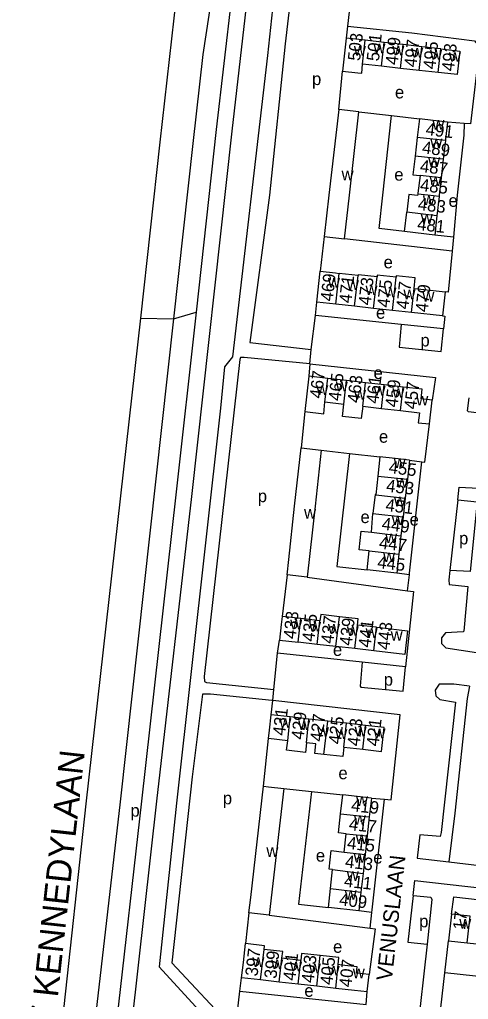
# Model space of a CAD drawing. Extents: x 161936 to 163647, y 386450 to 388633.
# Drawn here: x 161960.1 to 162104.2, y 386841.4 to 387156.5 of the extents above; entities that cross this region are included whole.
import ezdxf

# ---------------------------------------------------------------- set-up
doc = ezdxf.new("R2010")
doc.units = 0
for name, color, linetype in [('BLT_Basislijn', 7, 'Continuous'), ('BLT_Bebouwing', 7, 'Continuous'), ('BLT_Centroide', 7, 'Continuous'), ('BLT_Huisnummer', 7, 'Continuous'), ('BLT_Huisnummer_ tussenligend', 7, 'Continuous'), ('BLT_Onderverdeling_panden', 7, 'Continuous'), ('BLT_Straatnaam', 7, 'Continuous'), ('BLT_Straatnaam_hoofdweg', 7, 'Continuous'), ('BLT_Vlakafsluiter', 7, 'Continuous')]:
    doc.layers.add(name, color=color, linetype=linetype)

msp = doc.modelspace()

# ---------------------------------------------------------------- linework, layer by layer
at = {"layer": 'BLT_Basislijn'}
for p, q in [((162015.59, 387211.01), (162005.17, 387117.01)), ((162038.44, 387209.06), (162028.21, 387120.54)), ((162033.06, 387206), (162023.24, 387121.11)), ((162066.67, 387165.42), (162065.4, 387154.3)), ((162065.4, 387154.3), (162064.97, 387150.52)), ((162062.59, 387127.54), (162063.77, 387139.91)), ((162069.06, 387126.8), (162079.52, 387125.61)), ((162079.52, 387125.61), (162088.53, 387124.59)), ((162102.86, 387123.04), (162097.5, 387123.52)), ((162028.21, 387120.54), (162015.24, 387003.06)), ((162023.24, 387121.11), (162016.75, 387062.36)), ((162005.17, 387117.01), (161998.9, 387060.49)), ((162015.76, 387116.59), (162009.49, 387060.28)), ((162057.95, 387086.72), (162056.63, 387075.53)), ((162099.03, 387082.05), (162064.41, 387085.97)), ((162099.42, 387086.45), (162093.45, 387087.18)), ((162099.42, 387086.45), (162099.03, 387082.05)), ((162055.11, 387061.34), (162055.52, 387065.64)), ((161998.9, 387060.49), (161981.39, 386904.26)), ((162009.49, 387060.28), (161992.41, 386904.9)), ((162016.75, 387062.36), (162010.27, 387003.61)), ((162053.73, 387050.35), (162055.11, 387061.34)), ((162082.64, 387058.46), (162055.11, 387061.34)), ((162096.22, 387057.01), (162082.64, 387058.46)), ((162053.33, 387045.78), (162053.73, 387050.35)), ((162053.33, 387045.78), (162052.94, 387041.77)), ((162024.62, 387031.49), (162010.42, 386904.48)), ((162051.69, 387030.45), (162050.5, 387018.76)), ((162056.92, 387017.98), (162066.01, 387016.95)), ((162066.01, 387016.95), (162075.84, 387015.83)), ((162085.34, 387014.8), (162089.32, 387014.28)), ((162010.27, 387003.61), (161999.19, 386905.11)), ((162015.24, 387003.06), (162004.07, 386905.11)), ((162100.86, 387002.08), (162098.32, 386979.32)), ((162085.3, 386977.91), (162081.23, 386978.41)), ((162046, 386977.88), (162044.4, 386964.56)), ((162052.41, 386977.16), (162084.65, 386972.73)), ((162084.65, 386972.73), (162085.3, 386977.91)), ((162042.89, 386952.71), (162043.53, 386956.95)), ((162041.73, 386941.07), (162042.89, 386952.71)), ((162070.1, 386949.85), (162042.89, 386952.71)), ((162084.05, 386948.35), (162070.1, 386949.85)), ((162041.38, 386937.5), (162041.73, 386941.07)), ((162040.92, 386932.88), (162041.38, 386937.5)), ((162038.4, 386909.98), (162040.07, 386925.24)), ((162044.95, 386909.24), (162053.82, 386908.27)), ((162053.82, 386908.27), (162063.87, 386907.18)), ((162073.1, 386906.14), (162077.31, 386905.76)), ((161981.39, 386904.26), (161969.1, 386791.65)), ((161992.41, 386904.9), (161979.27, 386791.22)), ((161999.19, 386905.11), (161986.32, 386791.07)), ((162004.07, 386905.11), (161991.29, 386790.53)), ((162033.74, 386869.22), (162032.64, 386859.34)), ((162040.29, 386868.47), (162072.73, 386864.3)), ((162073.24, 386869.31), (162069.03, 386869.83)), ((162072.73, 386864.3), (162073.24, 386869.31)), ((162096.65, 386849.92), (162097.82, 386860.25)), ((162095.38, 386838.68), (162096.65, 386849.92)), ((162115.55, 386847.88), (162096.65, 386849.92)), ((162030.77, 386844.05), (162031.4, 386848.34)), ((162030.77, 386844.05), (162071.39, 386839.71)), ((162071.39, 386839.71), (162071.71, 386843.89))]:
    msp.add_line(p, q, dxfattribs=at)
for points in [[(162057.27, 387250), (162048.14, 387171.66), (162042.63, 387172.09), (162039.67, 387144.95)], [(162022.76, 387170.65), (162018.94, 387145.21), (162015.76, 387116.59)], [(162066.67, 387165.42), (162048.36, 387167.31), (162047.57, 387167.1), (162045.37, 387148.7), (162040.31, 387100), (162033.98, 387052.6), (162053.73, 387050.35)], [(162065.4, 387154.3), (162086.05, 387152.25), (162106.26, 387149.61), (162107.8, 387147.62), (162104.94, 387122.94), (162102.86, 387123.04)], [(162039.67, 387144.95), (162028.44, 387048.02), (162025.89, 387044.84), (162024.62, 387031.49)], [(162083.72, 387088.29), (162075.56, 387089.31), (162076.78, 387100), (162079.52, 387125.61)], [(162102.86, 387123.04), (162102.74, 387119.34), (162100.6, 387100), (162099.42, 387086.45)], [(162099.03, 387082.05), (162097.71, 387068.84), (162096.81, 387068.93)], [(162095.98, 387061.16), (162096.65, 387061.09), (162096.22, 387057.01)], [(162082.64, 387058.46), (162081.97, 387051.16), (162095.49, 387049.69), (162096.22, 387057.01)], [(162053.33, 387045.78), (162032.17, 387047.76), (162031.02, 387047.79), (162030.79, 387047.12), (162019.34, 386945.25), (162019.47, 386943.58), (162020.1, 386943.29), (162041.73, 386941.07)], [(162053.33, 387045.78), (162093.68, 387041.34), (162092.57, 387034.04)], [(162100.86, 387002.08), (162101.23, 387006.06), (162107.49, 387005.81), (162107.94, 387006.25), (162110.26, 387029.55), (162104.33, 387030.37), (162103.99, 387030.63), (162104.49, 387034.8)], [(162089.32, 387014.28), (162090.2, 387014.17), (162091.73, 387026.45)], [(162066.01, 387016.95), (162061.93, 386980.65), (162071.73, 386979.48)], [(162085.3, 386977.91), (162085.37, 386978.48), (162089.32, 387014.28)], [(162100.86, 387002.08), (162107.11, 387001.35), (162104.85, 386978.94), (162098.32, 386979.32)], [(162098.32, 386979.32), (162097.93, 386976.3), (162098.11, 386974.84), (162104.09, 386974.14), (162102.82, 386959.81), (162102.54, 386959.54), (162096.93, 386959.27), (162095.56, 386957.68), (162095.57, 386955.86), (162096.99, 386954.4), (162106.81, 386952.91), (162107.97, 386952.77)], [(162084.65, 386972.73), (162086.63, 386972.51), (162084.05, 386948.35)], [(162070.1, 386949.85), (162069.43, 386942.1), (162069.74, 386941.78), (162083.24, 386940.55), (162084.05, 386948.35)], [(162104.64, 386942.17), (162099.58, 386942.71), (162094.86, 386942.72), (162093.54, 386940.81), (162093.82, 386938.99), (162095.08, 386937.85), (162100.14, 386937.01), (162095.46, 386895.1), (162095.15, 386893.82), (162088.65, 386894.34), (162087.76, 386886.76), (162097.96, 386885.62)], [(162104.64, 386942.17), (162103.88, 386938.14), (162099.93, 386901.28), (162097.96, 386885.62)], [(162041.38, 386937.5), (162041.14, 386937.52), (162021.42, 386939.57), (162018.82, 386939.55), (162015.49, 386912.98), (162008.99, 386853.18), (162029.05, 386831.73)], [(162077.31, 386905.76), (162079.42, 386905.56), (162082.34, 386932.85), (162041.38, 386937.5)], [(162053.82, 386908.27), (162049.66, 386872.04), (162059.28, 386870.92)], [(162073.24, 386869.31), (162073.33, 386870.17), (162077.31, 386905.76)], [(162010.42, 386904.48), (162004.91, 386851.86), (162027.16, 386827.48)], [(162097.96, 386885.62), (162122.21, 386882.77), (162122.75, 386882.71)], [(162086.52, 386874.84), (162087.06, 386879.6), (162147.55, 386872.73), (162147.53, 386868.93)], [(162086.52, 386874.84), (162084.8, 386859.83), (162091.01, 386859.18)], [(162086.52, 386874.84), (162092.18, 386874.32), (162092.47, 386873.48), (162091.01, 386859.18)], [(162098.79, 386868.81), (162099.6, 386874.41), (162147.53, 386868.93)], [(162072.73, 386864.3), (162074.32, 386864.07), (162072.34, 386849.4)], [(162091.01, 386859.18), (162087.73, 386829.61), (162087.57, 386829.23), (162081.11, 386829.69), (162080.29, 386818.73), (162081.33, 386812.5), (162083.72, 386807.17), (162086.62, 386804.61)], [(162029.05, 386831.73), (162029.48, 386831.81), (162030.77, 386844.05)]]:
    msp.add_lwpolyline(points, dxfattribs=at)
at = {"layer": 'BLT_Bebouwing'}
for p, q in [((162064.97, 387150.52), (162063.77, 387139.91)), ((162071.13, 387149.82), (162064.97, 387150.52)), ((162077.19, 387149.12), (162071.13, 387149.82)), ((162083.25, 387148.43), (162077.19, 387149.12)), ((162089.31, 387147.74), (162083.25, 387148.43)), ((162095.37, 387147.04), (162089.31, 387147.74)), ((162076.35, 387141.46), (162070.28, 387142.12)), ((162082.41, 387140.79), (162076.35, 387141.46)), ((162088.47, 387140.12), (162082.41, 387140.79)), ((162094.54, 387139.45), (162088.47, 387140.12)), ((162069.06, 387126.8), (162062.59, 387127.54)), ((162088.53, 387124.59), (162087.83, 387118.59)), ((162087.83, 387118.59), (162087.14, 387112.59)), ((162096.85, 387117.54), (162096.18, 387111.54)), ((162096.18, 387111.54), (162095.5, 387105.54)), ((162094.83, 387099.59), (162094.13, 387093.32)), ((162093.45, 387087.18), (162083.72, 387088.29)), ((162057.95, 387086.72), (162064.41, 387085.97)), ((162055.52, 387065.64), (162056.63, 387075.53)), ((162096.81, 387068.93), (162095.98, 387061.16)), ((162061.62, 387064.97), (162055.52, 387065.64)), ((162067.71, 387064.29), (162061.62, 387064.97)), ((162073.81, 387063.61), (162067.71, 387064.29)), ((162079.9, 387062.94), (162073.81, 387063.61)), ((162085.99, 387062.27), (162079.9, 387062.94)), ((162052.94, 387041.77), (162051.69, 387030.45)), ((162059.04, 387041.07), (162052.94, 387041.77)), ((162065.11, 387040.38), (162059.04, 387041.07)), ((162071.17, 387039.68), (162065.11, 387040.38)), ((162077.24, 387038.99), (162071.17, 387039.68)), ((162083.3, 387038.3), (162077.24, 387038.99)), ((162058.17, 387033.51), (162064.24, 387032.82)), ((162070.3, 387032.12), (162076.37, 387031.42)), ((162091.73, 387026.45), (162092.57, 387034.04)), ((162076.37, 387031.42), (162082.43, 387030.72)), ((162050.5, 387018.76), (162056.92, 387017.98)), ((162085.34, 387014.8), (162084.64, 387008.66)), ((162075.17, 387009.63), (162074.53, 387003.68)), ((162084.64, 387008.66), (162083.96, 387002.6)), ((162083.96, 387002.6), (162083.28, 386996.54)), ((162073.1, 386991.59), (162073.6, 386997.61)), ((162083.28, 386996.54), (162082.59, 386990.48)), ((162082.59, 386990.48), (162081.93, 386984.59)), ((162071.73, 386979.48), (162072.42, 386985.62)), ((162081.93, 386984.59), (162081.23, 386978.41)), ((162081.23, 386978.41), (162071.73, 386979.48)), ((162052.41, 386977.16), (162046, 386977.88)), ((162050.46, 386963.86), (162044.4, 386964.56)), ((162056.57, 386963.16), (162050.46, 386963.86)), ((162074.7, 386961.09), (162068.64, 386961.78)), ((162043.53, 386956.95), (162049.59, 386956.26)), ((162055.65, 386955.57), (162049.59, 386956.26)), ((162061.71, 386954.87), (162055.65, 386955.57)), ((162067.77, 386954.18), (162061.71, 386954.87)), ((162073.83, 386953.48), (162067.77, 386954.18)), ((162046.97, 386932.21), (162040.92, 386932.88)), ((162053.02, 386931.53), (162046.97, 386932.21)), ((162059.07, 386930.85), (162053.02, 386931.53)), ((162065.11, 386930.17), (162059.07, 386930.85)), ((162071.16, 386929.5), (162065.11, 386930.17)), ((162046.21, 386924.55), (162040.07, 386925.24)), ((162064.25, 386922.52), (162070.29, 386921.83)), ((162044.95, 386909.24), (162040.29, 386868.47)), ((162063.19, 386901.09), (162063.87, 386907.18)), ((162073.1, 386906.14), (162072.42, 386900.09)), ((162072.42, 386900.09), (162071.74, 386894.04)), ((162064.33, 386888.74), (162064.98, 386894.68)), ((162071.74, 386894.04), (162071.07, 386887.98)), ((162071.07, 386887.98), (162070.39, 386881.93)), ((162070.39, 386881.93), (162069.71, 386875.88)), ((162059.28, 386870.92), (162059.96, 386877.06)), ((162069.71, 386875.88), (162069.03, 386869.83)), ((162069.03, 386869.83), (162059.28, 386870.92)), ((162040.29, 386868.47), (162033.74, 386869.22)), ((162098.79, 386868.81), (162097.82, 386860.25)), ((162104.78, 386868.14), (162098.79, 386868.81)), ((162097.82, 386860.25), (162103.81, 386859.57)), ((162103.81, 386859.57), (162109.8, 386858.9)), ((162050.4, 386853.93), (162044.33, 386854.62)), ((162072.34, 386849.4), (162068.31, 386849.86)), ((162071.71, 386843.89), (162072.34, 386849.4)), ((162037.45, 386847.66), (162031.4, 386848.34)), ((162043.49, 386846.97), (162037.45, 386847.66)), ((162049.54, 386846.29), (162043.49, 386846.97)), ((162055.58, 386845.61), (162049.54, 386846.29)), ((162061.63, 386844.93), (162055.58, 386845.61)), ((162067.69, 386844.34), (162071.71, 386843.89))]:
    msp.add_line(p, q, dxfattribs=at)
for points in [[(162095.37, 387147.04), (162101.45, 387146.35), (162100.6, 387138.78), (162095.63, 387139.33), (162094.54, 387139.45)], [(162063.77, 387139.91), (162068.74, 387139.35), (162069.96, 387139.22), (162070.28, 387142.12)], [(162062.59, 387127.54), (162059.46, 387100), (162057.95, 387086.72)], [(162064.41, 387085.97), (162066, 387100), (162069.06, 387126.8)], [(162097.5, 387123.52), (162092.88, 387124.07), (162088.53, 387124.59)], [(162097.5, 387123.52), (162096.91, 387118.03), (162096.85, 387117.54)], [(162087.14, 387112.59), (162086.44, 387106.59), (162088.71, 387106.33)], [(162088.71, 387106.33), (162088.04, 387100.62), (162088.01, 387100.37)], [(162095.5, 387105.54), (162094.88, 387100), (162094.83, 387099.59)], [(162088.01, 387100.37), (162087.95, 387099.86), (162085.1, 387100.19), (162084.44, 387094.51)], [(162083.72, 387088.29), (162084.44, 387094.51)], [(162094.13, 387093.32), (162094.03, 387092.36), (162093.45, 387087.18)], [(162056.63, 387075.53), (162061.6, 387074.98), (162062.71, 387074.85)], [(162068.81, 387074.16), (162062.71, 387074.85)], [(162074.93, 387073.76), (162068.89, 387074.43), (162068.81, 387074.16)], [(162081.03, 387073.64), (162074.99, 387074.31), (162074.93, 387073.76)], [(162086.86, 387070.04), (162087.13, 387073.42), (162081.08, 387074.09), (162081.03, 387073.64)], [(162086.86, 387070.04), (162087.96, 387069.91), (162096.81, 387068.93)], [(162095.98, 387061.16), (162085.99, 387062.27)], [(162092.57, 387034.04), (162089.04, 387034.47), (162089.38, 387037.6), (162083.3, 387038.3)], [(162051.69, 387030.45), (162057.79, 387029.74), (162058.17, 387033.51)], [(162070.3, 387032.12), (162069.84, 387028.14), (162063.78, 387028.84), (162064.23, 387032.82)], [(162082.43, 387030.72), (162088.49, 387030.02), (162088.11, 387026.85), (162091.73, 387026.45)], [(162046, 386977.88), (162046.55, 386982.85), (162048.43, 387000), (162050.5, 387018.76)], [(162056.92, 387017.98), (162054.99, 387000), (162052.41, 386977.16)], [(162075.84, 387015.83), (162075.17, 387009.63)], [(162085.34, 387014.8), (162080.72, 387015.3), (162075.84, 387015.83)], [(162074.53, 387003.68), (162074.26, 387003.71), (162073.6, 386997.61)], [(162072.42, 386985.62), (162069.13, 386985.99), (162069.81, 386991.96), (162073.1, 386991.59)], [(162044.4, 386964.56), (162044.1, 386961.92), (162043.53, 386956.95)], [(162062.81, 386964.45), (162056.82, 386965.14), (162056.57, 386963.16)], [(162068.64, 386961.78), (162068.81, 386963.76), (162062.81, 386964.45)], [(162074.7, 386961.09), (162075.79, 386960.97), (162084.73, 386959.94), (162083.86, 386952.34), (162073.83, 386953.48)], [(162040.07, 386925.24), (162040.37, 386927.92), (162040.92, 386932.88)], [(162070.29, 386921.83), (162076.34, 386921.15), (162077.2, 386928.82), (162071.16, 386929.5)], [(162052.21, 386923.88), (162051.88, 386920.82), (162045.84, 386921.5), (162046.21, 386924.55)], [(162057.83, 386920.16), (162054.93, 386920.48), (162055.28, 386923.54), (162052.21, 386923.88)], [(162064.25, 386922.52), (162063.95, 386919.47), (162057.83, 386920.16)], [(162033.74, 386869.22), (162034.31, 386874.19), (162038.4, 386909.98)], [(162038.4, 386909.98), (162039.98, 386909.8), (162044.95, 386909.24)], [(162073.1, 386906.14), (162068.48, 386906.66), (162063.87, 386907.18)], [(162064.98, 386894.68), (162062.52, 386894.96), (162063.19, 386901.09)], [(162060.64, 386883.16), (162059.52, 386883.23), (162060.19, 386889.24), (162064.33, 386888.74)], [(162059.96, 386877.06), (162060.64, 386883.16)], [(162031.4, 386848.34), (162031.96, 386853.31), (162032.64, 386859.34)], [(162038.65, 386857.48), (162038.79, 386858.65), (162032.64, 386859.34)], [(162044.33, 386854.62), (162044.65, 386856.81), (162038.65, 386857.48)], [(162056.65, 386855.5), (162050.65, 386856.18), (162050.4, 386853.93)], [(162062.39, 386852.58), (162062.64, 386854.82), (162056.65, 386855.5)], [(162068.31, 386849.86), (162068.54, 386851.88), (162063.57, 386852.45), (162062.39, 386852.58)], [(162067.69, 386844.34), (162067.68, 386844.24), (162061.63, 386844.93)]]:
    msp.add_lwpolyline(points, dxfattribs=at)
at = {"layer": 'BLT_Onderverdeling_panden'}
for p, q in [((162070.28, 387142.12), (162071.13, 387149.82)), ((162076.35, 387141.46), (162077.19, 387149.12)), ((162082.41, 387140.79), (162083.25, 387148.43)), ((162088.47, 387140.12), (162089.31, 387147.74)), ((162094.54, 387139.45), (162095.37, 387147.04)), ((162096.85, 387117.54), (162087.83, 387118.59)), ((162096.18, 387111.54), (162087.14, 387112.59)), ((162095.5, 387105.54), (162088.71, 387106.33)), ((162094.13, 387093.32), (162084.44, 387094.51)), ((162061.62, 387064.97), (162062.71, 387074.85)), ((162067.71, 387064.29), (162068.81, 387074.16)), ((162073.81, 387063.61), (162074.93, 387073.76)), ((162079.9, 387062.94), (162081.03, 387073.64)), ((162085.99, 387062.27), (162086.86, 387070.04)), ((162058.17, 387033.51), (162059.04, 387041.07)), ((162064.24, 387032.82), (162065.11, 387040.38)), ((162070.3, 387032.12), (162071.17, 387039.68)), ((162076.37, 387031.42), (162077.24, 387038.99)), ((162082.43, 387030.72), (162083.3, 387038.3)), ((162075.17, 387009.63), (162084.64, 387008.66)), ((162074.53, 387003.68), (162083.96, 387002.6)), ((162073.6, 386997.61), (162083.28, 386996.54)), ((162073.1, 386991.59), (162082.59, 386990.48)), ((162072.42, 386985.62), (162081.93, 386984.59)), ((162049.59, 386956.26), (162050.46, 386963.86)), ((162055.65, 386955.57), (162056.57, 386963.16)), ((162061.71, 386954.87), (162062.81, 386964.45)), ((162067.77, 386954.18), (162068.64, 386961.78)), ((162073.83, 386953.48), (162074.7, 386961.09)), ((162046.21, 386924.55), (162046.97, 386932.21)), ((162052.21, 386923.88), (162053.02, 386931.53)), ((162057.83, 386920.16), (162059.07, 386930.85)), ((162064.25, 386922.52), (162065.11, 386930.17)), ((162070.29, 386921.83), (162071.16, 386929.5)), ((162063.19, 386901.09), (162072.42, 386900.09)), ((162064.98, 386894.68), (162071.74, 386894.04)), ((162064.33, 386888.74), (162071.07, 386887.98)), ((162060.64, 386883.16), (162070.39, 386881.93)), ((162059.96, 386877.06), (162069.71, 386875.88)), ((162103.81, 386859.57), (162104.78, 386868.14)), ((162037.45, 386847.66), (162038.65, 386857.48)), ((162055.58, 386845.61), (162056.65, 386855.5)), ((162043.49, 386846.97), (162044.33, 386854.62)), ((162049.54, 386846.29), (162050.4, 386853.93)), ((162061.63, 386844.93), (162062.39, 386852.58))]:
    msp.add_line(p, q, dxfattribs=at)
msp.add_lwpolyline([(162094.83, 387099.59), (162091.17, 387100), (162088.01, 387100.37)], dxfattribs=at)
at = {"layer": 'BLT_Vlakafsluiter'}
for p, q in [((161998.9, 387060.49), (162009.49, 387060.28)), ((162009.49, 387060.28), (162016.75, 387062.36))]:
    msp.add_line(p, q, dxfattribs=at)

# ---------------------------------------------------------------- texts
at = {"layer": 'BLT_Centroide'}
for s, p in [('w', (162073.73, 387145.64)), ('w', (162067.45, 387144.88)), ('w', (162079.8, 387144.94)), ('w', (162085.86, 387144.27)), ('w', (162091.92, 387143.59)), ('w', (162097.98, 387142.91)), ('p', (162054.01, 387135.42)), ('e', (162080.65, 387131.12)), ('w', (162092.68, 387121.06)), ('w', (162092, 387115.06)), ('w', (162091.31, 387109.06)), ('w', (162063.5, 387104.77)), ('e', (162080.44, 387104.67)), ('w', (162091.77, 387102.97)), ('w', (162089.62, 387096.84)), ('e', (162097.86, 387096.26)), ('w', (162088.94, 387090.84)), ('e', (162077, 387076.48)), ('w', (162059.12, 387070.25)), ('w', (162065.22, 387069.56)), ('w', (162071.19, 387067.86)), ('w', (162077.28, 387067.17)), ('w', (162083.38, 387066.5)), ('w', (162089.47, 387065.81)), ('e', (162074.56, 387060.26)), ('p', (162088.84, 387051.36)), ('e', (162073.78, 387040.91)), ('w', (162055.36, 387035.77)), ('w', (162061.64, 387036.95)), ('w', (162073.77, 387035.55)), ('w', (162079.83, 387034.86)), ('w', (162067.47, 387034.25)), ('w', (162087.51, 387032.38)), ('e', (162075.52, 387020.4)), ('w', (162080.25, 387012.25)), ('w', (162080.98, 387006)), ('p', (162036.59, 387001.28)), ('w', (162080.31, 386999.97)), ('w', (162051.45, 386995.97)), ('e', (162069.58, 386994.56)), ('w', (162079.6, 386993.91)), ('e', (162085.36, 386993.74)), ('w', (162077.52, 386988.12)), ('p', (162101.25, 386987.7)), ('w', (162076.83, 386982)), ('w', (162047, 386960.41)), ('w', (162053.05, 386959.72)), ('w', (162059.11, 386959.02)), ('w', (162065.17, 386958.33)), ('w', (162071.23, 386957.64)), ('w', (162079.27, 386956.72)), ('e', (162060.73, 386951.85)), ('p', (162077.06, 386942.28)), ('w', (162043.52, 386928.72)), ('w', (162049.56, 386928.05)), ('w', (162055.61, 386925.83)), ('w', (162061.47, 386925.17)), ('w', (162067.7, 386926)), ('w', (162073.75, 386925.33)), ('e', (162062.49, 386912.19)), ('p', (162025.36, 386904.13)), ('w', (162068.14, 386903.62)), ('p', (161995.68, 386900.16)), ('w', (162067.47, 386897.56)), ('w', (162068.02, 386891.34)), ('w', (162039.34, 386887.22)), ('e', (162055.24, 386885.69)), ('w', (162067.35, 386885.34)), ('e', (162073.68, 386885.08)), ('w', (162065.17, 386879.5)), ('w', (162064.5, 386873.44)), ('p', (162088.43, 386864.57)), ('w', (162101.3, 386864.19)), ('e', (162060.77, 386856.37)), ('w', (162034.84, 386851.81)), ('w', (162040.89, 386851.14)), ('w', (162046.94, 386850.45)), ('w', (162052.98, 386849.77)), ('w', (162059.03, 386849.09)), ('w', (162067.1, 386848.22)), ('e', (162051.55, 386842.23))]:
    msp.add_text(s, height=4, dxfattribs=at).set_placement(p)
at = {"layer": 'BLT_Huisnummer'}
for s, rotation, p in [('503', 83.6925, (162069.43, 387143.04)), ('497', 83.5959, (162087.52, 387141.01)), ('493', 83.5959, (162099.57, 387139.72)), ('491', 353.3749, (162090.38, 387119.35)), ('485', 353.3775, (162088.57, 387101.4)), ('481', 353.5599, (162087.66, 387088.85)), ('469', 83.6795, (162060.67, 387065.71)), ('473', 83.6752, (162072.84, 387064.48)), ('479', 83.7993, (162091.15, 387062.25)), ('467', 83.427, (162057.17, 387034.48)), ('461', 83.429, (162075.32, 387032.83)), ('457', 83.6615, (162087.55, 387030.97)), ('455', 353.1323, (162078.49, 387010.66)), ('449', 353.132, (162076.27, 386992.45)), ('445', 353.569, (162074.84, 386980.1)), ('433', 83.4664, (162048.73, 386957.15)), ('437', 83.4664, (162060.79, 386955.63)), ('443', 83.4664, (162078.86, 386953.64)), ('431', 83.5677, (162045.31, 386926.07)), ('425', 83.5703, (162063.25, 386923.29)), ('421', 83.609, (162075.4, 386922.65)), ('419', 353.6076, (162066.43, 386901.96)), ('413', 353.6141, (162064.49, 386883.83)), ('409', 353.6076, (162062.6, 386871.64)), ('17', 83.5864, (162103.2, 386863.61)), ('397', 83.7142, (162036.49, 386848.67)), ('401', 83.7142, (162048.62, 386847.26)), ('407', 83.5549, (162066.65, 386845.17))]:
    msp.add_text(s, height=4, rotation=rotation, dxfattribs=at).set_placement(p)
at = {"layer": 'BLT_Huisnummer_ tussenligend'}
for s, rotation, p in [('501', 83.6928, (162075.48, 387142.94)), ('499', 83.6928, (162081.5, 387141.74)), ('495', 83.5959, (162093.6, 387140.37)), ('489', 353.3775, (162089.22, 387113.45)), ('487', 353.3775, (162088.55, 387107.47)), ('483', 353.5599, (162087.87, 387095.25)), ('471', 83.6795, (162066.61, 387065.13)), ('475', 83.6752, (162078.82, 387063.73)), ('477', 83.6752, (162084.98, 387063.16)), ('465', 83.429, (162063.2, 387033.7)), ('463', 83.429, (162069.28, 387033.04)), ('459', 83.6615, (162081.47, 387031.63)), ('453', 353.132, (162077.68, 387004.71)), ('451', 353.132, (162077.47, 386998.48)), ('447', 353.569, (162075.39, 386986.37)), ('435', 83.4664, (162054.71, 386956.3)), ('439', 83.4647, (162066.77, 386954.97)), ('441', 83.4647, (162072.81, 386954.39)), ('429', 83.5703, (162051.27, 386924.78)), ('427', 83.5703, (162057.35, 386924.12)), ('423', 83.609, (162069.27, 386922.67)), ('417', 353.6141, (162065.69, 386895.91)), ('415', 353.6141, (162065.14, 386889.82)), ('411', 353.6076, (162064.18, 386877.64)), ('399', 83.7142, (162042.58, 386847.93)), ('403', 83.7163, (162054.53, 386846.56)), ('405', 83.7163, (162060.52, 386845.91))]:
    msp.add_text(s, height=4, rotation=rotation, dxfattribs=at).set_placement(p)
at = {"layer": 'BLT_Straatnaam'}
msp.add_text('VENUSLAAN', height=5, rotation=83.7343, dxfattribs=at).set_placement((162079.64, 386847.22))
at = {"layer": 'BLT_Straatnaam_hoofdweg'}
msp.add_text('JOHN F KENNEDYLAAN', height=7.9999, rotation=83.7276, dxfattribs=at).set_placement((161967.79, 386800.54))

doc.saveas('drawing.dxf')
